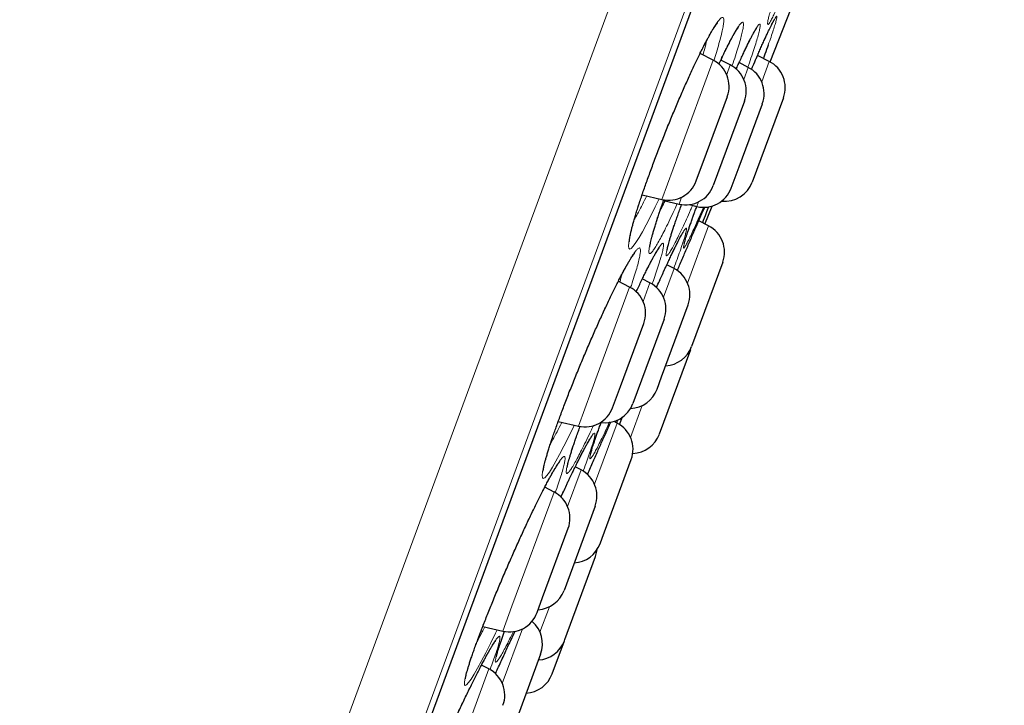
# Model space of a CAD drawing. Header units: millimetres. Extents: x 8 to 778, y 12 to 1829.
# Tile 328 of 334: x 728 to 745, y 1656 to 1668. Entities that reach past the tile are written whole.
import ezdxf

# ---------------------------------------------------------------- set-up
doc = ezdxf.new("R2010")
doc.units = ezdxf.units.MM

msp = doc.modelspace()

# ---------------------------------------------------------------- linework, layer by layer
at = {"color": 8, "linetype": 'Continuous', "lineweight": 0}
for p, q in [((728.735, 1642.193), (752.917, 1707.746)), ((753.696, 1706.324), (730.251, 1642.768)), ((730.657, 1643.577), (753.48, 1705.446)), ((739.445, 1665.541), (740.03, 1667.128)), ((740.321, 1667.048), (740.26, 1666.883)), ((740.55, 1666.803), (740.625, 1667.007)), ((740.983, 1667.108), (740.855, 1666.762)), ((739.158, 1664.764), (739.445, 1665.541)), ((739.492, 1664.801), (739.449, 1664.684)), ((739.753, 1664.643), (739.782, 1664.721)), ((739.951, 1664.312), (739.593, 1663.342)), ((739.184, 1663.1), (739.364, 1663.587)), ((738.955, 1663.345), (738.838, 1663.029)), ((737.955, 1661.501), (738.609, 1663.274)), ((737.737, 1660.91), (737.955, 1661.501)), ((738.825, 1661.26), (738.625, 1660.718)), ((738.012, 1659.923), (738.396, 1660.963)), ((737.783, 1660.168), (737.553, 1659.546)), ((736.608, 1657.849), (737.324, 1659.791)), ((736.452, 1657.427), (736.608, 1657.849)), ((737.085, 1657.409), (737.244, 1657.841)), ((736.785, 1657.464), (736.444, 1656.54)), ((736.644, 1657.388), (736.655, 1657.411)), ((736.655, 1657.411), (736.66, 1657.423)), ((735.445, 1654.697), (736.215, 1656.784))]:
    msp.add_line(p, q, dxfattribs=at)
at = {"color": 7, "linetype": 'Continuous', "lineweight": 30}
for p, q in [((730.665, 1643.597), (753.473, 1705.425)), ((740.996, 1667.101), (741.548, 1668.502)), ((740.03, 1667.128), (739.807, 1667.243)), ((740.764, 1667.165), (740.777, 1667.195)), ((740.983, 1667.108), (740.784, 1667.211)), ((740.321, 1667.048), (740.159, 1667.131)), ((740.625, 1667.007), (740.471, 1667.087)), ((739.916, 1665.549), (740.271, 1666.51)), ((741.223, 1666.491), (740.694, 1665.058)), ((740.561, 1666.43), (740.032, 1664.998)), ((740.469, 1665.315), (740.866, 1666.389)), ((739.742, 1665.077), (739.916, 1665.549)), ((740.337, 1664.956), (740.469, 1665.315)), ((738.822, 1664.843), (739.158, 1664.764)), ((739.186, 1664.746), (739.449, 1664.684)), ((739.621, 1664.674), (739.753, 1664.643)), ((739.887, 1664.345), (740.011, 1664.65)), ((739.951, 1664.312), (739.783, 1664.399)), ((739.364, 1663.587), (739.24, 1663.651)), ((740.191, 1663.695), (739.663, 1662.262)), ((738.609, 1663.274), (738.417, 1663.373)), ((738.955, 1663.345), (738.825, 1663.412)), ((739.153, 1661.746), (739.604, 1662.97)), ((738.453, 1661.582), (738.849, 1662.657)), ((739.195, 1662.727), (738.666, 1661.295)), ((739.642, 1662.207), (739.114, 1660.774)), ((739.642, 1662.207), (739.652, 1662.235)), ((739.075, 1661.537), (739.153, 1661.746)), ((738.32, 1661.224), (738.453, 1661.582)), ((737.395, 1660.99), (737.737, 1660.91)), ((738.396, 1660.963), (738.344, 1660.99)), ((738.404, 1661.014), (738.386, 1660.968)), ((738.436, 1660.938), (738.49, 1661.067)), ((738.154, 1660.682), (738.171, 1660.719)), ((738.143, 1659.008), (738.636, 1660.345)), ((737.783, 1660.168), (737.685, 1660.218)), ((737.324, 1659.791), (737.166, 1659.873)), ((738.023, 1659.55), (737.494, 1658.117)), ((737.13, 1657.997), (737.564, 1659.174)), ((738.107, 1658.913), (738.143, 1659.008)), ((737.508, 1657.287), (738.027, 1658.696)), ((737.036, 1657.741), (737.13, 1657.997)), ((736.112, 1657.507), (736.452, 1657.427)), ((736.642, 1657.384), (736.657, 1657.414)), ((736.657, 1657.414), (736.661, 1657.423)), ((737.499, 1657.263), (737.508, 1657.287)), ((737.291, 1656.7), (737.499, 1657.263)), ((737.096, 1657.037), (736.567, 1655.604)), ((736.215, 1656.784), (736.09, 1656.849))]:
    msp.add_line(p, q, dxfattribs=at)
at = {"color": 8, "linetype": 'Continuous', "lineweight": 0, "flags": 128}
for points in [[(739.109, 1664.775), (739.044, 1664.636), (738.964, 1664.473), (738.89, 1664.329), (738.828, 1664.212), (738.771, 1664.114), (738.717, 1664.029), (738.672, 1663.967), (738.636, 1663.93), (738.61, 1663.919), (738.594, 1663.932), (738.588, 1663.969), (738.593, 1664.032), (738.608, 1664.118), (738.632, 1664.226), (738.667, 1664.355), (738.711, 1664.504), (738.763, 1664.67), (738.823, 1664.851), (738.891, 1665.046), (738.965, 1665.25), (739.045, 1665.463), (739.129, 1665.682), (739.216, 1665.902), (739.305, 1666.122), (739.396, 1666.34), (739.487, 1666.552), (739.577, 1666.755), (739.664, 1666.947), (739.748, 1667.126), (739.831, 1667.297), (739.909, 1667.449), (739.979, 1667.578), (739.979, 1667.578)], [(737.666, 1660.927), (737.658, 1660.911), (737.573, 1660.734), (737.492, 1660.572), (737.417, 1660.429), (737.354, 1660.313), (737.297, 1660.215), (737.244, 1660.131), (737.199, 1660.07), (737.165, 1660.034), (737.14, 1660.023), (737.126, 1660.036), (737.123, 1660.074), (737.13, 1660.137), (737.148, 1660.223), (737.175, 1660.331), (737.213, 1660.459), (737.26, 1660.608), (737.316, 1660.772), (737.38, 1660.953), (737.452, 1661.147), (737.529, 1661.35), (737.612, 1661.562), (737.7, 1661.779), (737.79, 1661.998), (737.883, 1662.217), (737.976, 1662.434), (738.07, 1662.644), (738.162, 1662.846), (738.251, 1663.037), (738.337, 1663.215), (738.421, 1663.385), (738.5, 1663.536), (738.571, 1663.664), (738.571, 1663.664)], [(736.356, 1657.449), (736.33, 1657.395), (736.244, 1657.219), (736.162, 1657.057), (736.086, 1656.913), (736.023, 1656.797), (735.966, 1656.698), (735.913, 1656.613), (735.87, 1656.552), (735.836, 1656.514), (735.813, 1656.502), (735.801, 1656.514), (735.799, 1656.55), (735.809, 1656.611), (735.829, 1656.696), (735.86, 1656.802), (735.9, 1656.929), (735.951, 1657.075), (736.009, 1657.238), (736.077, 1657.417), (736.151, 1657.609), (736.232, 1657.811), (736.318, 1658.021), (736.408, 1658.237), (736.502, 1658.455), (736.597, 1658.673), (736.693, 1658.889), (736.789, 1659.098), (736.883, 1659.299), (736.974, 1659.491), (737.061, 1659.668), (737.147, 1659.838), (737.226, 1659.989), (737.297, 1660.119), (737.297, 1660.119)], [(735.684, 1656.023), (735.779, 1656.225), (735.872, 1656.417), (735.96, 1656.595), (736.046, 1656.766), (736.126, 1656.919), (736.197, 1657.05), (736.197, 1657.05)]]:
    msp.add_lwpolyline(points, dxfattribs=at)
at = {"color": 7, "linetype": 'Continuous', "lineweight": 30, "flags": 128}
msp.add_lwpolyline([(738.027, 1658.696), (738.047, 1658.765), (738.055, 1658.809)], dxfattribs=at)
at = {"color": 7, "linetype": 'Continuous', "lineweight": 30}
for centre, start, end in [((739.801, 1666.683), 339.7512, 62.7512), ((740.092, 1666.603), 339.7512, 62.7512), ((740.396, 1666.562), 339.7512, 62.7512), ((740.754, 1666.664), 339.7512, 62.7512), ((739.273, 1665.25), 256.7512, 339.7512), ((739.563, 1665.171), 256.7512, 339.7512), ((740.225, 1665.231), 264.0578, 339.7512), ((739.868, 1665.129), 256.7512, 339.7512), ((739.722, 1663.868), 339.7512, 62.7512), ((739.135, 1663.143), 339.7512, 62.7512), ((738.726, 1662.901), 339.7512, 62.7512), ((738.38, 1662.83), 339.7512, 62.7512), ((739.194, 1662.435), 273.3294, 339.7512), ((738.606, 1661.71), 272.2345, 339.7512), ((737.851, 1661.397), 256.7512, 339.7512), ((738.197, 1661.468), 260.9101, 339.7512), ((738.167, 1660.518), 339.7512, 62.7512), ((738.645, 1660.947), 271.9521, 339.7512), ((737.554, 1659.723), 339.7512, 62.7512), ((737.095, 1659.347), 339.7512, 62.7512), ((737.638, 1659.086), 273.3294, 339.7512), ((737.025, 1658.29), 273.3294, 339.7512), ((736.566, 1657.914), 256.7512, 339.7512), ((736.627, 1657.21), 339.7512, 49.5112), ((737.03, 1657.436), 273.3294, 339.7512), ((735.986, 1656.34), 339.7512, 62.7512), ((736.822, 1656.873), 273.3294, 339.7512)]:
    msp.add_arc(centre, 0.5, start, end, dxfattribs=at)
at = {"color": 8, "linetype": 'Continuous', "lineweight": 0}
for points, knots in [([(729.182, 1714.936), (729.18, 1714.93), (729.175, 1714.918), (729.141, 1714.824), (729.085, 1714.673), (729.007, 1714.461), (728.907, 1714.191), (728.787, 1713.864), (728.646, 1713.483), (728.485, 1713.047), (728.303, 1712.552), (728.098, 1711.998), (727.873, 1711.387), (727.627, 1710.721), (727.362, 1710.003), (727.08, 1709.239), (726.782, 1708.43), (726.468, 1707.58), (726.138, 1706.685), (725.79, 1705.741), (725.424, 1704.749), (725.041, 1703.71), (724.643, 1702.632), (724.232, 1701.517), (723.81, 1700.374), (723.379, 1699.206), (722.94, 1698.016), (722.491, 1696.799), (722.03, 1695.549), (721.558, 1694.27), (721.076, 1692.961), (720.586, 1691.635), (720.091, 1690.293), (719.594, 1688.946), (719.097, 1687.597), (718.599, 1686.248), (718.1, 1684.894), (717.596, 1683.53), (717.09, 1682.157), (716.582, 1680.779), (716.075, 1679.406), (715.572, 1678.041), (715.075, 1676.694), (714.586, 1675.369), (714.106, 1674.067), (713.632, 1672.783), (713.163, 1671.511), (712.699, 1670.254), (712.242, 1669.016), (711.796, 1667.805), (711.361, 1666.625), (710.94, 1665.485), (710.534, 1664.385), (710.144, 1663.328), (709.768, 1662.309), (709.405, 1661.323), (709.054, 1660.374), (708.719, 1659.464), (708.4, 1658.6), (708.099, 1657.785), (707.819, 1657.024), (707.558, 1656.318), (707.318, 1655.666), (707.097, 1655.067), (706.894, 1654.518), (706.711, 1654.02), (706.547, 1653.577), (706.405, 1653.192), (706.284, 1652.865), (706.186, 1652.599), (706.111, 1652.394), (706.056, 1652.246), (706.026, 1652.164), (706.013, 1652.13), (706.017, 1652.14), (706.017, 1652.14)], [0, 0, 0, 0, 0.014, 0.028, 0.042, 0.056, 0.07, 0.08375, 0.0975, 0.11125, 0.125, 0.139, 0.153, 0.167, 0.181, 0.195, 0.20875, 0.2225, 0.23625, 0.25, 0.264, 0.278, 0.292, 0.306, 0.32, 0.33375, 0.3475, 0.36125, 0.375, 0.389, 0.403, 0.417, 0.431, 0.445, 0.45875, 0.4725, 0.48625, 0.5, 0.514, 0.528, 0.542, 0.555999, 0.569999, 0.583749, 0.597499, 0.611249, 0.624999, 0.638999, 0.652999, 0.666999, 0.680999, 0.694999, 0.708749, 0.722499, 0.736249, 0.749999, 0.763999, 0.777999, 0.791999, 0.805999, 0.819999, 0.833749, 0.847499, 0.861249, 0.874999, 0.888999, 0.902999, 0.916999, 0.930999, 0.944999, 0.958749, 0.972499, 0.986249, 0.999999, 1, 1, 1, 1]), ([(741.296, 1668.417), (741.274, 1668.366), (741.228, 1668.26), (741.166, 1668.121), (741.11, 1667.999), (741.061, 1667.898), (741.021, 1667.82), (740.99, 1667.767), (740.968, 1667.737), (740.956, 1667.733), (740.953, 1667.754), (740.96, 1667.799), (740.976, 1667.869), (741.002, 1667.963), (741.038, 1668.078), (741.082, 1668.214), (741.134, 1668.369), (741.181, 1668.507), (741.213, 1668.597), (741.223, 1668.625)], [0, 0, 0, 0, 0.057619, 0.118567, 0.17971, 0.240661, 0.30159, 0.362713, 0.423643, 0.484668, 0.545889, 0.606915, 0.667918, 0.729116, 0.790119, 0.851156, 0.912388, 0.973425, 1, 1, 1, 1]), ([(739.979, 1667.578), (739.999, 1667.613), (740.038, 1667.681), (740.088, 1667.758), (740.131, 1667.816), (740.166, 1667.85), (740.191, 1667.86), (740.206, 1667.845), (740.211, 1667.805), (740.206, 1667.741), (740.191, 1667.654), (740.165, 1667.544), (740.13, 1667.413), (740.088, 1667.271), (740.055, 1667.166), (740.039, 1667.118)], [0, 0, 0, 0, 0.075145, 0.1505096, 0.2256567, 0.3042903, 0.3831757, 0.4618097, 0.5402998, 0.6190413, 0.6975345, 0.7761233, 0.8549646, 0.9335527, 1, 1, 1, 1]), ([(740.908, 1667.491), (740.929, 1667.535), (740.968, 1667.622), (741.016, 1667.721), (741.055, 1667.797), (741.085, 1667.848), (741.104, 1667.875), (741.114, 1667.878), (741.114, 1667.855), (741.103, 1667.808), (741.083, 1667.736), (741.053, 1667.642), (741.015, 1667.527), (740.982, 1667.434), (740.966, 1667.388)], [0, 0, 0, 0, 0.088489, 0.171334, 0.254439, 0.337276, 0.420159, 0.503301, 0.586175, 0.669245, 0.752579, 0.835645, 0.918554, 1, 1, 1, 1]), ([(740.33, 1667.478), (740.349, 1667.513), (740.387, 1667.584), (740.435, 1667.665), (740.476, 1667.727), (740.508, 1667.764), (740.531, 1667.778), (740.544, 1667.768), (740.546, 1667.732), (740.539, 1667.671), (740.521, 1667.588), (740.494, 1667.481), (740.457, 1667.354), (740.41, 1667.206), (740.374, 1667.096), (740.352, 1667.032), (740.351, 1667.028)], [0, 0, 0, 0, 0.074211, 0.148642, 0.222855, 0.300059, 0.37751, 0.454715, 0.531774, 0.609079, 0.68614, 0.76331, 0.840728, 0.917898, 0.994764, 1, 1, 1, 1]), ([(740.62, 1667.405), (740.64, 1667.446), (740.68, 1667.526), (740.728, 1667.616), (740.768, 1667.684), (740.799, 1667.727), (740.819, 1667.746), (740.83, 1667.74), (740.831, 1667.709), (740.821, 1667.653), (740.802, 1667.574), (740.773, 1667.472), (740.734, 1667.348), (740.686, 1667.204), (740.647, 1667.09), (740.622, 1667.021), (740.618, 1667.01)], [0, 0, 0, 0, 0.078502, 0.15406, 0.229855, 0.305406, 0.381014, 0.456859, 0.532461, 0.608236, 0.684252, 0.760025, 0.835627, 0.91147, 0.987071, 1, 1, 1, 1]), ([(740.766, 1667.17), (740.77, 1667.18), (740.799, 1667.247), (740.848, 1667.357), (740.888, 1667.446), (740.908, 1667.491)], [0, 0, 0, 0, 0.084308, 0.542153, 1, 1, 1, 1]), ([(739.855, 1667.218), (739.866, 1667.258), (739.891, 1667.343), (739.913, 1667.426), (739.921, 1667.464), (739.923, 1667.469)], [0, 0, 0, 0, 0.4236555, 0.9202049, 1, 1, 1, 1]), ([(740.125, 1667.059), (740.146, 1667.104), (740.194, 1667.207), (740.263, 1667.349), (740.308, 1667.435), (740.33, 1667.478)], [0, 0, 0, 0, 0.276347, 0.638798, 1, 1, 1, 1]), ([(740.42, 1666.975), (740.443, 1667.026), (740.491, 1667.133), (740.558, 1667.277), (740.599, 1667.363), (740.62, 1667.405)], [0, 0, 0, 0, 0.308969, 0.654483, 1, 1, 1, 1]), ([(740.169, 1667.126), (740.17, 1667.131), (740.179, 1667.157), (740.185, 1667.178), (740.19, 1667.195)], [0, 0, 0, 0, 0.1962463, 1, 1, 1, 1]), ([(738.689, 1664.424), (738.693, 1664.431), (738.714, 1664.466), (738.76, 1664.55), (738.827, 1664.675), (738.876, 1664.775), (738.901, 1664.824)], [0, 0, 0, 0, 0.0677126, 0.3640425, 0.683566, 1, 1, 1, 1]), ([(739.419, 1664.691), (739.403, 1664.655), (739.359, 1664.558), (739.292, 1664.417), (739.221, 1664.272), (739.159, 1664.15), (739.102, 1664.045), (739.052, 1663.959), (739.009, 1663.894), (738.976, 1663.853), (738.952, 1663.837), (738.939, 1663.846), (738.935, 1663.88), (738.942, 1663.939), (738.959, 1664.021), (738.986, 1664.126), (739.022, 1664.253), (739.068, 1664.398), (739.122, 1664.562), (739.164, 1664.685), (739.189, 1664.755), (739.191, 1664.761)], [0, 0, 0, 0, 0.033437, 0.090458, 0.147298, 0.200036, 0.252771, 0.310009, 0.367427, 0.424657, 0.481623, 0.538768, 0.595731, 0.652801, 0.710054, 0.767124, 0.823943, 0.880943, 0.937763, 0.994613, 1, 1, 1, 1]), ([(739.121, 1664.555), (739.132, 1664.577), (739.161, 1664.634), (739.192, 1664.7), (739.211, 1664.74)], [0, 0, 0, 0, 0.400675, 1, 1, 1, 1]), ([(739.679, 1664.66), (739.668, 1664.635), (739.631, 1664.551), (739.573, 1664.423), (739.504, 1664.275), (739.441, 1664.143), (739.384, 1664.029), (739.335, 1663.937), (739.295, 1663.868), (739.264, 1663.823), (739.242, 1663.803), (739.231, 1663.808), (739.23, 1663.838), (739.239, 1663.891), (739.258, 1663.97), (739.286, 1664.07), (739.324, 1664.192), (739.371, 1664.334), (739.427, 1664.496), (739.468, 1664.612), (739.492, 1664.677), (739.492, 1664.679)], [0, 0, 0, 0, 0.023891, 0.078371, 0.132852, 0.190479, 0.248292, 0.305922, 0.363532, 0.421325, 0.478936, 0.536622, 0.594493, 0.65218, 0.709825, 0.767654, 0.825299, 0.882959, 0.940803, 0.998463, 1, 1, 1, 1]), ([(739.728, 1664.318), (739.709, 1664.277), (739.67, 1664.194), (739.623, 1664.096), (739.584, 1664.019), (739.554, 1663.966), (739.533, 1663.937), (739.523, 1663.934), (739.523, 1663.955), (739.533, 1664), (739.552, 1664.071), (739.582, 1664.164), (739.62, 1664.279), (739.66, 1664.393), (739.69, 1664.476), (739.701, 1664.506)], [0, 0, 0, 0, 0.078658, 0.158186, 0.237685, 0.317436, 0.396935, 0.476533, 0.556386, 0.635984, 0.715536, 0.795341, 0.874893, 0.954487, 1, 1, 1, 1]), ([(739.373, 1663.931), (739.393, 1663.972), (739.433, 1664.052), (739.481, 1664.143), (739.52, 1664.212), (739.549, 1664.257), (739.568, 1664.276), (739.577, 1664.272), (739.575, 1664.242), (739.563, 1664.188), (739.541, 1664.11), (739.509, 1664.01), (739.467, 1663.888), (739.417, 1663.749), (739.378, 1663.641), (739.358, 1663.588)], [0, 0, 0, 0, 0.079628, 0.156349, 0.233312, 0.310026, 0.386773, 0.46376, 0.540501, 0.617401, 0.694546, 0.771444, 0.84817, 0.92514, 1, 1, 1, 1]), ([(738.979, 1663.721), (738.998, 1663.756), (739.036, 1663.827), (739.083, 1663.908), (739.123, 1663.969), (739.154, 1664.007), (739.176, 1664.021), (739.187, 1664.011), (739.187, 1663.975), (739.177, 1663.916), (739.157, 1663.833), (739.126, 1663.727), (739.086, 1663.6), (739.041, 1663.466), (739.005, 1663.366), (738.989, 1663.323)], [0, 0, 0, 0, 0.0758155, 0.1518551, 0.2276725, 0.3065574, 0.3856952, 0.4645805, 0.5432881, 0.6222477, 0.7009586, 0.7797677, 0.8588297, 0.9376384, 1, 1, 1, 1]), ([(738.571, 1663.664), (738.59, 1663.698), (738.63, 1663.766), (738.679, 1663.842), (738.721, 1663.899), (738.754, 1663.932), (738.778, 1663.942), (738.792, 1663.927), (738.794, 1663.887), (738.786, 1663.823), (738.768, 1663.736), (738.74, 1663.626), (738.701, 1663.495), (738.662, 1663.373), (738.634, 1663.289), (738.624, 1663.261)], [0, 0, 0, 0, 0.0773114, 0.1548486, 0.232162, 0.3130972, 0.3942918, 0.4752274, 0.5559792, 0.6369896, 0.7177445, 0.798578, 0.8796712, 0.9605041, 1, 1, 1, 1]), ([(739.126, 1663.4), (739.138, 1663.427), (739.178, 1663.516), (739.24, 1663.65), (739.311, 1663.803), (739.352, 1663.888), (739.373, 1663.931)], [0, 0, 0, 0, 0.128535, 0.421742, 0.71087, 1, 1, 1, 1]), ([(738.719, 1663.191), (738.73, 1663.216), (738.771, 1663.303), (738.836, 1663.438), (738.912, 1663.593), (738.957, 1663.678), (738.979, 1663.721)], [0, 0, 0, 0, 0.1132579, 0.4085044, 0.7047632, 1, 1, 1, 1]), ([(738.442, 1663.36), (738.448, 1663.381), (738.465, 1663.433), (738.477, 1663.476), (738.484, 1663.502)], [0, 0, 0, 0, 0.388378, 1, 1, 1, 1]), ([(737.262, 1660.606), (737.27, 1660.621), (737.3, 1660.673), (737.357, 1660.78), (737.413, 1660.889), (737.448, 1660.96), (737.456, 1660.976)], [0, 0, 0, 0, 0.149663, 0.517614, 0.886734, 1, 1, 1, 1]), ([(738.269, 1660.981), (738.246, 1660.931), (738.199, 1660.83), (738.136, 1660.698), (738.078, 1660.584), (738.03, 1660.491), (737.991, 1660.421), (737.961, 1660.375), (737.941, 1660.354), (737.932, 1660.357), (737.933, 1660.385), (737.944, 1660.438), (737.966, 1660.514), (737.997, 1660.613), (738.038, 1660.734), (738.081, 1660.855), (738.114, 1660.942), (738.126, 1660.976)], [0, 0, 0, 0, 0.064869, 0.133413, 0.202178, 0.270724, 0.339245, 0.407984, 0.476505, 0.545095, 0.613904, 0.682494, 0.751025, 0.819774, 0.888306, 0.956861, 1, 1, 1, 1]), ([(737.994, 1660.922), (737.983, 1660.897), (737.943, 1660.811), (737.88, 1660.68), (737.808, 1660.536), (737.745, 1660.413), (737.689, 1660.309), (737.639, 1660.223), (737.597, 1660.158), (737.565, 1660.117), (737.543, 1660.101), (737.532, 1660.11), (737.53, 1660.143), (737.54, 1660.202), (737.559, 1660.283), (737.589, 1660.387), (737.629, 1660.513), (737.678, 1660.658), (737.724, 1660.79), (737.757, 1660.879), (737.767, 1660.908)], [0, 0, 0, 0, 0.024816, 0.084535, 0.144065, 0.199324, 0.254582, 0.314479, 0.374566, 0.434455, 0.494065, 0.553863, 0.613471, 0.673171, 0.733063, 0.792763, 0.852196, 0.911819, 0.971253, 1, 1, 1, 1]), ([(737.562, 1659.964), (737.588, 1660.02), (737.642, 1660.133), (737.715, 1660.283), (737.784, 1660.419), (737.845, 1660.537), (737.899, 1660.636), (737.944, 1660.712), (737.979, 1660.764), (738.004, 1660.792), (738.018, 1660.796), (738.022, 1660.774), (738.014, 1660.728), (737.997, 1660.659), (737.968, 1660.567), (737.93, 1660.453), (737.882, 1660.318), (737.844, 1660.214), (737.82, 1660.151), (737.817, 1660.145)], [0, 0, 0, 0, 0.0601271, 0.1204321, 0.1805609, 0.2431172, 0.3058739, 0.3684306, 0.4308663, 0.4935018, 0.55594, 0.6184645, 0.6811897, 0.7437138, 0.8059923, 0.8684668, 0.930742, 0.9931655, 1, 1, 1, 1]), ([(738.156, 1660.686), (738.158, 1660.69), (738.164, 1660.703), (738.169, 1660.715), (738.173, 1660.724)], [0, 0, 0, 0, 0.293291, 1, 1, 1, 1]), ([(737.297, 1660.119), (737.317, 1660.153), (737.356, 1660.221), (737.405, 1660.298), (737.446, 1660.355), (737.478, 1660.39), (737.5, 1660.401), (737.512, 1660.387), (737.512, 1660.348), (737.502, 1660.286), (737.481, 1660.2), (737.45, 1660.093), (737.408, 1659.963), (737.372, 1659.857), (737.347, 1659.789), (737.343, 1659.777)], [0, 0, 0, 0, 0.079043, 0.158317, 0.237362, 0.320086, 0.403075, 0.485799, 0.568307, 0.651079, 0.733591, 0.816175, 0.899025, 0.981609, 1, 1, 1, 1]), ([(737.44, 1659.703), (737.451, 1659.725), (737.493, 1659.817), (737.532, 1659.901), (737.562, 1659.964)], [0, 0, 0, 0, 0.247382, 1, 1, 1, 1]), ([(736.009, 1657.233), (736.015, 1657.245), (736.044, 1657.299), (736.09, 1657.388), (736.132, 1657.47), (736.146, 1657.499)], [0, 0, 0, 0, 0.147276, 0.703124, 1, 1, 1, 1]), ([(736.197, 1657.05), (736.217, 1657.085), (736.256, 1657.154), (736.304, 1657.233), (736.345, 1657.293), (736.376, 1657.33), (736.396, 1657.344), (736.406, 1657.333), (736.405, 1657.297), (736.393, 1657.238), (736.37, 1657.155), (736.336, 1657.051), (736.291, 1656.923), (736.257, 1656.829), (736.235, 1656.772), (736.234, 1656.77)], [0, 0, 0, 0, 0.080295, 0.160824, 0.241121, 0.325074, 0.409296, 0.493249, 0.576965, 0.660948, 0.744667, 0.828466, 0.912534, 0.996333, 1, 1, 1, 1]), ([(736.636, 1657.421), (736.613, 1657.376), (736.566, 1657.282), (736.505, 1657.163), (736.45, 1657.063), (736.405, 1656.985), (736.369, 1656.931), (736.343, 1656.901), (736.328, 1656.896), (736.324, 1656.916), (736.33, 1656.96), (736.347, 1657.028), (736.375, 1657.118), (736.413, 1657.232), (736.449, 1657.335), (736.475, 1657.406), (736.482, 1657.425)], [0, 0, 0, 0, 0.07071, 0.146086, 0.221113, 0.296376, 0.371399, 0.44656, 0.521963, 0.597124, 0.671954, 0.747023, 0.821852, 0.896724, 0.971835, 1, 1, 1, 1])]:
    msp.add_open_spline(points, degree=3, knots=knots, dxfattribs=at)
at = {"color": 7, "linetype": 'Continuous', "lineweight": 30}
for points, knots in [([(738.604, 1664.048), (738.604, 1664.048), (738.604, 1664.047), (738.604, 1664.051), (738.605, 1664.061), (738.606, 1664.08), (738.61, 1664.106), (738.617, 1664.141), (738.626, 1664.184), (738.638, 1664.235), (738.652, 1664.294), (738.67, 1664.36), (738.691, 1664.432), (738.714, 1664.511), (738.74, 1664.595), (738.769, 1664.685), (738.8, 1664.778), (738.833, 1664.876), (738.868, 1664.977), (738.905, 1665.081), (738.944, 1665.189), (738.985, 1665.3), (739.027, 1665.415), (739.072, 1665.532), (739.118, 1665.651), (739.165, 1665.771), (739.213, 1665.892), (739.261, 1666.011), (739.309, 1666.13), (739.358, 1666.246), (739.406, 1666.361), (739.454, 1666.473), (739.502, 1666.583), (739.55, 1666.692), (739.597, 1666.798), (739.644, 1666.901), (739.69, 1667.001), (739.735, 1667.096), (739.779, 1667.187), (739.821, 1667.273), (739.861, 1667.353), (739.899, 1667.426), (739.932, 1667.488), (739.958, 1667.535), (739.982, 1667.578), (740.007, 1667.621), (740.033, 1667.664), (740.057, 1667.7), (740.075, 1667.727), (740.09, 1667.746), (740.099, 1667.757), (740.103, 1667.762), (740.103, 1667.761), (740.103, 1667.761)], [0, 0, 0, 0, 0.0012612, 0.0135829, 0.0276184, 0.0429799, 0.059962, 0.078297, 0.0977088, 0.1179344, 0.1387539, 0.1599924, 0.1815133, 0.2032085, 0.2249915, 0.2467847, 0.2685242, 0.2901714, 0.311676, 0.3330668, 0.3547268, 0.3766197, 0.3987042, 0.4209315, 0.4432477, 0.4655955, 0.487898, 0.5101003, 0.5321536, 0.5540178, 0.5756632, 0.5971643, 0.6188288, 0.6406592, 0.6626307, 0.6847112, 0.7068623, 0.7290405, 0.7511843, 0.7732456, 0.7951762, 0.816928, 0.8384523, 0.8548511, 0.8661702, 0.8870068, 0.9076917, 0.9280847, 0.9479705, 0.9649121, 0.9804278, 0.994275, 1, 1, 1, 1]), ([(740.125, 1667.059), (740.126, 1667.06), (740.141, 1667.092), (740.169, 1667.151), (740.209, 1667.235), (740.247, 1667.312), (740.282, 1667.382), (740.31, 1667.436), (740.336, 1667.485), (740.36, 1667.53), (740.386, 1667.576), (740.409, 1667.615), (740.428, 1667.646), (740.443, 1667.667), (740.453, 1667.681), (740.459, 1667.688), (740.459, 1667.689), (740.459, 1667.689)], [0, 0, 0, 0, 0.003055, 0.087551, 0.171637, 0.255146, 0.337911, 0.418474, 0.461754, 0.541992, 0.621846, 0.700884, 0.778372, 0.84539, 0.907066, 0.962029, 1, 1, 1, 1]), ([(740.483, 1667.114), (740.49, 1667.129), (740.51, 1667.172), (740.541, 1667.238), (740.575, 1667.312), (740.608, 1667.38), (740.639, 1667.442), (740.667, 1667.498), (740.693, 1667.547), (740.716, 1667.588), (740.734, 1667.621), (740.749, 1667.644), (740.759, 1667.66), (740.765, 1667.668), (740.766, 1667.669), (740.766, 1667.67)], [0, 0, 0, 0, 0.046772, 0.135189, 0.223843, 0.312825, 0.401977, 0.490978, 0.579449, 0.666852, 0.752394, 0.826101, 0.893635, 0.953149, 1, 1, 1, 1]), ([(740.799, 1667.245), (740.81, 1667.271), (740.834, 1667.326), (740.868, 1667.402), (740.901, 1667.474), (740.932, 1667.541), (740.96, 1667.602), (740.986, 1667.656), (741.009, 1667.704), (741.029, 1667.744), (741.046, 1667.775), (741.058, 1667.796), (741.065, 1667.81), (741.07, 1667.816), (741.07, 1667.816), (741.07, 1667.816)], [0, 0, 0, 0, 0.082077, 0.169257, 0.256862, 0.344776, 0.432831, 0.520703, 0.608027, 0.69428, 0.778664, 0.850734, 0.915736, 0.971317, 1, 1, 1, 1]), ([(740.966, 1667.388), (740.965, 1667.387), (740.949, 1667.34), (740.922, 1667.265), (740.891, 1667.183), (740.883, 1667.16)], [0, 0, 0, 0, 0.014571, 0.714388, 1, 1, 1, 1]), ([(740.681, 1666.973), (740.689, 1666.991), (740.718, 1667.061), (740.745, 1667.124), (740.766, 1667.17)], [0, 0, 0, 0, 0.256569, 1, 1, 1, 1]), ([(740.777, 1667.195), (740.783, 1667.21), (740.791, 1667.227), (740.798, 1667.243), (740.799, 1667.245)], [0, 0, 0, 0, 0.904996, 1, 1, 1, 1]), ([(740.42, 1666.975), (740.425, 1666.987), (740.444, 1667.028), (740.465, 1667.074), (740.48, 1667.107), (740.483, 1667.114)], [0, 0, 0, 0, 0.2415958, 0.8426819, 1, 1, 1, 1]), ([(738.952, 1663.954), (738.952, 1663.954), (738.952, 1663.954), (738.953, 1663.962), (738.955, 1663.978), (738.959, 1664.001), (738.966, 1664.033), (738.975, 1664.073), (738.987, 1664.121), (739.003, 1664.177), (739.021, 1664.24), (739.042, 1664.31), (739.065, 1664.386), (739.092, 1664.468), (739.121, 1664.555), (739.152, 1664.647), (739.176, 1664.716), (739.19, 1664.755), (739.192, 1664.761)], [0, 0, 0, 0, 0.031697, 0.077956, 0.129427, 0.187125, 0.250046, 0.317095, 0.387214, 0.459537, 0.533394, 0.608276, 0.683793, 0.759636, 0.835534, 0.911256, 0.986665, 1, 1, 1, 1]), ([(739.246, 1663.899), (739.246, 1663.9), (739.246, 1663.9), (739.247, 1663.908), (739.25, 1663.923), (739.255, 1663.947), (739.263, 1663.978), (739.273, 1664.018), (739.287, 1664.066), (739.303, 1664.121), (739.323, 1664.183), (739.345, 1664.252), (739.369, 1664.326), (739.396, 1664.406), (739.426, 1664.49), (739.458, 1664.581), (739.48, 1664.644), (739.493, 1664.678), (739.493, 1664.679)], [0, 0, 0, 0, 0.032286, 0.078572, 0.132062, 0.192148, 0.257593, 0.32696, 0.398969, 0.472633, 0.547245, 0.622309, 0.697449, 0.772385, 0.846791, 0.921743, 0.99764, 1, 1, 1, 1]), ([(739.538, 1664.007), (739.538, 1664.007), (739.538, 1664.006), (739.538, 1664.01), (739.54, 1664.019), (739.544, 1664.036), (739.551, 1664.06), (739.561, 1664.094), (739.574, 1664.135), (739.589, 1664.184), (739.608, 1664.24), (739.629, 1664.303), (739.653, 1664.372), (739.678, 1664.441), (739.695, 1664.49), (739.703, 1664.511)], [0, 0, 0, 0, 0.002931, 0.054102, 0.115576, 0.187257, 0.267674, 0.354591, 0.445832, 0.53972, 0.635097, 0.731194, 0.827478, 0.923538, 1, 1, 1, 1]), ([(739.627, 1664.036), (739.655, 1664.103), (739.711, 1664.233), (739.787, 1664.406), (739.846, 1664.541), (739.877, 1664.609), (739.888, 1664.634)], [0, 0, 0, 0, 0.29404, 0.569226, 0.845275, 1, 1, 1, 1]), ([(739.701, 1664.506), (739.708, 1664.527), (739.724, 1664.569), (739.742, 1664.619), (739.751, 1664.643)], [0, 0, 0, 0, 0.508218, 1, 1, 1, 1]), ([(739.867, 1664.633), (739.864, 1664.626), (739.837, 1664.563), (739.79, 1664.458), (739.747, 1664.36), (739.728, 1664.319), (739.728, 1664.318)], [0, 0, 0, 0, 0.061157, 0.514299, 0.993244, 1, 1, 1, 1]), ([(739.952, 1664.638), (739.937, 1664.599), (739.906, 1664.517), (739.867, 1664.418), (739.847, 1664.366)], [0, 0, 0, 0, 0.469845, 1, 1, 1, 1]), ([(739.236, 1663.641), (739.243, 1663.656), (739.263, 1663.698), (739.294, 1663.765), (739.329, 1663.839), (739.362, 1663.908), (739.393, 1663.971), (739.422, 1664.028), (739.448, 1664.078), (739.47, 1664.12), (739.489, 1664.154), (739.504, 1664.18), (739.514, 1664.197), (739.521, 1664.206), (739.523, 1664.209), (739.523, 1664.209), (739.523, 1664.209)], [0, 0, 0, 0, 0.045958, 0.132927, 0.220152, 0.307744, 0.395565, 0.483358, 0.570766, 0.657321, 0.742324, 0.816417, 0.884699, 0.944967, 0.995799, 1, 1, 1, 1]), ([(739.421, 1663.552), (739.434, 1663.583), (739.476, 1663.683), (739.545, 1663.847), (739.6, 1663.973), (739.627, 1664.036)], [0, 0, 0, 0, 0.1819, 0.590949, 1, 1, 1, 1]), ([(737.139, 1660.145), (737.139, 1660.146), (737.139, 1660.146), (737.14, 1660.155), (737.142, 1660.172), (737.146, 1660.196), (737.153, 1660.228), (737.162, 1660.269), (737.175, 1660.318), (737.19, 1660.374), (737.209, 1660.438), (737.23, 1660.508), (737.254, 1660.585), (737.281, 1660.667), (737.311, 1660.755), (737.343, 1660.847), (737.377, 1660.943), (737.414, 1661.042), (737.452, 1661.145), (737.492, 1661.251), (737.534, 1661.361), (737.578, 1661.474), (737.624, 1661.59), (737.672, 1661.708), (737.72, 1661.827), (737.77, 1661.947), (737.819, 1662.067), (737.87, 1662.185), (737.92, 1662.302), (737.969, 1662.416), (738.019, 1662.528), (738.068, 1662.639), (738.117, 1662.747), (738.166, 1662.854), (738.214, 1662.957), (738.262, 1663.058), (738.308, 1663.154), (738.353, 1663.246), (738.397, 1663.333), (738.438, 1663.415), (738.478, 1663.49), (738.514, 1663.557), (738.538, 1663.602), (738.556, 1663.634), (738.574, 1663.665), (738.599, 1663.708), (738.625, 1663.751), (738.649, 1663.787), (738.667, 1663.814), (738.681, 1663.833), (738.69, 1663.844), (738.695, 1663.849), (738.694, 1663.848), (738.694, 1663.848)], [0, 0, 0, 0, 0.010341, 0.023838, 0.038719, 0.055304, 0.07333, 0.092508, 0.112557, 0.133241, 0.154376, 0.175816, 0.19745, 0.219188, 0.240955, 0.262679, 0.284319, 0.30584, 0.327202, 0.348726, 0.370494, 0.392467, 0.414599, 0.436838, 0.459129, 0.481403, 0.503595, 0.525656, 0.547542, 0.56922, 0.590666, 0.612191, 0.633921, 0.655802, 0.677803, 0.699889, 0.722019, 0.744138, 0.766194, 0.78814, 0.809928, 0.831512, 0.851378, 0.855211, 0.866507, 0.887336, 0.908022, 0.928427, 0.948335, 0.965284, 0.980765, 0.994515, 1, 1, 1, 1]), ([(738.719, 1663.191), (738.725, 1663.203), (738.746, 1663.247), (738.78, 1663.32), (738.822, 1663.408), (738.863, 1663.49), (738.901, 1663.567), (738.934, 1663.633), (738.961, 1663.684), (738.985, 1663.73), (739.01, 1663.776), (739.036, 1663.822), (739.059, 1663.862), (739.078, 1663.893), (739.093, 1663.915), (739.103, 1663.929), (739.11, 1663.937), (739.11, 1663.938), (739.11, 1663.938)], [0, 0, 0, 0, 0.028283, 0.10475, 0.180995, 0.256869, 0.332225, 0.406923, 0.469785, 0.508846, 0.581447, 0.653764, 0.725437, 0.795828, 0.856958, 0.913236, 0.963241, 1, 1, 1, 1]), ([(739.124, 1663.395), (739.138, 1663.427), (739.167, 1663.491), (739.204, 1663.572), (739.227, 1663.621), (739.236, 1663.641)], [0, 0, 0, 0, 0.367868, 0.743531, 1, 1, 1, 1]), ([(739.065, 1663.262), (739.069, 1663.274), (739.091, 1663.322), (739.111, 1663.366), (739.126, 1663.4)], [0, 0, 0, 0, 0.231912, 1, 1, 1, 1]), ([(737.948, 1660.437), (737.948, 1660.437), (737.948, 1660.437), (737.949, 1660.442), (737.951, 1660.453), (737.956, 1660.472), (737.964, 1660.5), (737.974, 1660.535), (737.987, 1660.579), (738.004, 1660.63), (738.024, 1660.689), (738.046, 1660.754), (738.071, 1660.825), (738.098, 1660.898), (738.117, 1660.951), (738.126, 1660.976)], [0, 0, 0, 0, 0.016412, 0.069015, 0.131113, 0.202327, 0.281198, 0.365759, 0.454161, 0.54497, 0.637171, 0.730067, 0.823169, 0.916075, 1, 1, 1, 1]), ([(738.173, 1660.724), (738.197, 1660.778), (738.238, 1660.868), (738.274, 1660.946), (738.288, 1660.976)], [0, 0, 0, 0, 0.606838, 1, 1, 1, 1]), ([(737.548, 1660.208), (737.548, 1660.209), (737.548, 1660.21), (737.549, 1660.22), (737.552, 1660.237), (737.557, 1660.261), (737.565, 1660.294), (737.577, 1660.336), (737.591, 1660.385), (737.608, 1660.442), (737.628, 1660.506), (737.651, 1660.577), (737.677, 1660.653), (737.706, 1660.736), (737.736, 1660.82), (737.758, 1660.88), (737.768, 1660.908)], [0, 0, 0, 0, 0.043503, 0.094873, 0.152194, 0.216312, 0.285955, 0.35983, 0.436778, 0.515889, 0.596482, 0.678047, 0.76019, 0.842604, 0.924996, 1, 1, 1, 1]), ([(737.549, 1659.936), (737.557, 1659.953), (737.58, 1660.001), (737.616, 1660.077), (737.658, 1660.164), (737.698, 1660.246), (737.737, 1660.323), (737.773, 1660.395), (737.807, 1660.461), (737.838, 1660.521), (737.867, 1660.574), (737.892, 1660.62), (737.915, 1660.658), (737.932, 1660.686), (737.945, 1660.706), (737.953, 1660.717), (737.957, 1660.722), (737.956, 1660.722), (737.956, 1660.722)], [0, 0, 0, 0, 0.0381386, 0.1104549, 0.1830239, 0.2559704, 0.3292138, 0.4026381, 0.4760565, 0.5492277, 0.6218764, 0.6936391, 0.7640112, 0.8322497, 0.8891646, 0.9390265, 0.9834763, 1, 1, 1, 1]), ([(737.891, 1660.087), (737.893, 1660.091), (737.926, 1660.167), (737.988, 1660.31), (738.076, 1660.507), (738.13, 1660.628), (738.156, 1660.686)], [0, 0, 0, 0, 0.0209185, 0.3571408, 0.6887818, 1, 1, 1, 1]), ([(735.816, 1656.614), (735.816, 1656.615), (735.816, 1656.615), (735.817, 1656.624), (735.82, 1656.64), (735.825, 1656.664), (735.832, 1656.696), (735.843, 1656.737), (735.857, 1656.785), (735.874, 1656.841), (735.894, 1656.904), (735.917, 1656.974), (735.943, 1657.05), (735.972, 1657.132), (736.003, 1657.219), (736.037, 1657.31), (736.073, 1657.405), (736.111, 1657.504), (736.151, 1657.606), (736.193, 1657.711), (736.237, 1657.821), (736.282, 1657.933), (736.33, 1658.048), (736.379, 1658.166), (736.429, 1658.284), (736.48, 1658.403), (736.532, 1658.522), (736.583, 1658.64), (736.635, 1658.757), (736.686, 1658.871), (736.737, 1658.983), (736.787, 1659.093), (736.837, 1659.201), (736.887, 1659.307), (736.936, 1659.411), (736.985, 1659.512), (737.032, 1659.608), (737.078, 1659.7), (737.122, 1659.788), (737.164, 1659.87), (737.204, 1659.945), (737.24, 1660.013), (737.265, 1660.058), (737.283, 1660.091), (737.301, 1660.123), (737.326, 1660.166), (737.353, 1660.21), (737.376, 1660.247), (737.396, 1660.275), (737.41, 1660.295), (737.419, 1660.307), (737.425, 1660.313), (737.424, 1660.313), (737.424, 1660.313)], [0, 0, 0, 0, 0.010158, 0.02351, 0.038337, 0.054925, 0.072981, 0.092192, 0.112261, 0.132948, 0.154066, 0.175474, 0.197064, 0.218748, 0.240451, 0.262106, 0.283673, 0.30512, 0.326407, 0.347853, 0.369539, 0.391428, 0.413475, 0.43563, 0.457836, 0.480026, 0.502138, 0.524119, 0.545929, 0.567533, 0.588908, 0.610351, 0.632003, 0.653805, 0.675728, 0.697738, 0.719794, 0.741844, 0.763836, 0.785725, 0.807466, 0.829015, 0.848879, 0.852722, 0.86398, 0.884816, 0.905535, 0.926014, 0.946048, 0.963218, 0.978922, 0.992832, 1, 1, 1, 1]), ([(737.44, 1659.702), (737.456, 1659.737), (737.488, 1659.806), (737.524, 1659.883), (737.544, 1659.926), (737.549, 1659.936)], [0, 0, 0, 0, 0.430818, 0.863592, 1, 1, 1, 1]), ([(736.327, 1656.7), (736.341, 1656.732), (736.389, 1656.838), (736.469, 1657.012), (736.561, 1657.212), (736.618, 1657.332), (736.644, 1657.388)], [0, 0, 0, 0, 0.129123, 0.43086, 0.733633, 1, 1, 1, 1]), ([(736.343, 1656.991), (736.343, 1656.991), (736.343, 1656.99), (736.343, 1656.994), (736.345, 1657.003), (736.349, 1657.02), (736.355, 1657.045), (736.365, 1657.078), (736.377, 1657.12), (736.393, 1657.169), (736.412, 1657.225), (736.433, 1657.287), (736.457, 1657.354), (736.475, 1657.402), (736.483, 1657.425)], [0, 0, 0, 0, 0.003281, 0.061844, 0.130585, 0.209419, 0.297056, 0.391454, 0.490491, 0.592415, 0.69596, 0.800257, 0.904302, 1, 1, 1, 1]), ([(734.674, 1653.563), (734.674, 1653.562), (734.674, 1653.562), (734.675, 1653.567), (734.677, 1653.578), (734.681, 1653.597), (734.689, 1653.625), (734.699, 1653.66), (734.712, 1653.704), (734.729, 1653.755), (734.749, 1653.814), (734.772, 1653.879), (734.798, 1653.951), (734.827, 1654.029), (734.858, 1654.112), (734.893, 1654.2), (734.929, 1654.292), (734.967, 1654.388), (735.008, 1654.487), (735.05, 1654.59), (735.095, 1654.697), (735.141, 1654.807), (735.189, 1654.92), (735.239, 1655.036), (735.29, 1655.153), (735.342, 1655.271), (735.395, 1655.39), (735.448, 1655.508), (735.501, 1655.625), (735.553, 1655.74), (735.605, 1655.853), (735.657, 1655.964), (735.708, 1656.074), (735.759, 1656.181), (735.809, 1656.287), (735.859, 1656.389), (735.908, 1656.489), (735.955, 1656.584), (736, 1656.674), (736.044, 1656.76), (736.085, 1656.84), (736.124, 1656.914), (736.156, 1656.973), (736.18, 1657.017), (736.203, 1657.058), (736.228, 1657.103), (736.255, 1657.149), (736.279, 1657.188), (736.299, 1657.219), (736.314, 1657.241), (736.325, 1657.255), (736.331, 1657.263), (736.332, 1657.263), (736.332, 1657.264)], [0, 0, 0, 0, 0.003318, 0.015424, 0.029481, 0.045105, 0.062438, 0.081114, 0.100791, 0.121184, 0.142073, 0.163299, 0.18474, 0.206303, 0.227914, 0.249496, 0.271002, 0.292401, 0.313612, 0.334813, 0.356267, 0.377939, 0.39979, 0.421773, 0.443834, 0.465917, 0.48795, 0.509878, 0.531657, 0.553249, 0.574625, 0.595877, 0.617328, 0.63894, 0.660687, 0.68254, 0.704461, 0.72641, 0.748329, 0.770176, 0.791908, 0.813485, 0.834868, 0.847606, 0.858806, 0.879641, 0.900402, 0.920986, 0.941214, 0.958802, 0.97499, 0.989352, 1, 1, 1, 1])]:
    msp.add_open_spline(points, degree=3, knots=knots, dxfattribs=at)

doc.saveas('drawing.dxf')
